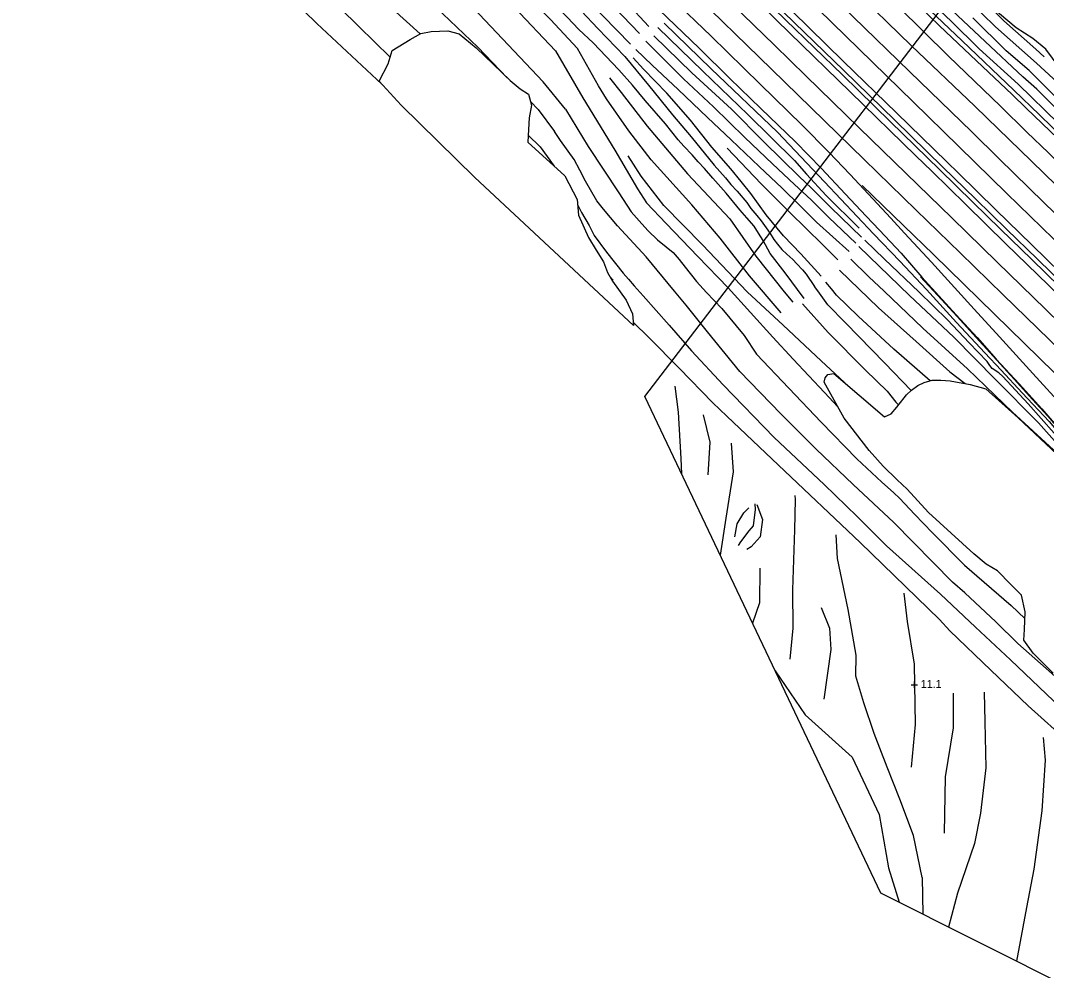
# Model space of a CAD drawing. Extents: x 2316231 to 2323598, y 363169 to 371906.
# Drawn here: x 2317006 to 2317647, y 367089 to 367683 of the extents above; entities that cross this region are included whole.
import ezdxf

# ---------------------------------------------------------------- set-up
doc = ezdxf.new("R2010")
doc.units = 0
for name, color, linetype in [('RD_DTM_BkLn1', 7, 'Continuous'), ('RD_DTM_BkLn2', 7, 'Continuous'), ('RD_DTM_Holes', 7, 'Continuous'), ('RD_DTM_TinHull', 7, 'Continuous'), ('RD_DTM_Void', 7, 'Continuous'), ('RD_EX_Road', 7, 'Continuous')]:
    doc.layers.add(name, color=color, linetype=linetype)

msp = doc.modelspace()

# ---------------------------------------------------------------- linework, layer by layer
at = {"layer": 'RD_DTM_BkLn1'}
for p, q in [((2317609.494, 367621.651), (2317601.935, 367628.921)), ((2317330.407, 367603.497), (2317322.887, 367610.886)), ((2317330.407, 367603.497), (2317339.127, 367591.44)), ((2317557.627, 367554.279), (2317531.566, 367579.482)), ((2317373.807, 367522.781), (2317376.068, 367520.238)), ((2317569.035, 367146.933), (2317569.511, 367124.103))]:
    msp.add_line(p, q, dxfattribs=at)
for points in [[(2317386.805, 367667.757), (2317360.999, 367694.185), (2317310.245, 367747.431), (2317261.11, 367796.42), (2317234.338, 367824.311), (2317209.046, 367847.336), (2317186.783, 367869.38), (2317171.312, 367884.011), (2317151.495, 367902.579), (2317131.467, 367922.077), (2317122.209, 367930.14), (2317111.493, 367940.34), (2317095.742, 367953.92), (2317077.601, 367971.487), (2317061.032, 367986.65), (2317042.663, 368004.871), (2317031.462, 368015.445), (2317021.959, 368022.445), (2317014.324, 368029.165), (2317005.716, 368037.298)], [(2317626.347, 367639.09), (2317594.065, 367669.907), (2317561.79, 367700.717), (2317536.692, 367725.444), (2317513.899, 367747.36), (2317488.885, 367771.855), (2317462.473, 367796.093), (2317438.044, 367817.944), (2317411.665, 367842.019), (2317383.976, 367866.231), (2317354.209, 367892.417), (2317325.857, 367918.601), (2317297.046, 367944.151), (2317286.141, 367955.525), (2317266.876, 367973.328), (2317244.047, 367994.709), (2317218.339, 368020.368)], [(2317220.86, 368024.197), (2317238.7, 368005.326), (2317259.965, 367985.563), (2317280.136, 367966.871), (2317298.818, 367948.631), (2317326.077, 367923.454), (2317357.063, 367895.326), (2317391.345, 367866.184), (2317419.817, 367841.357), (2317443.543, 367819.804), (2317474.514, 367791.527), (2317492.103, 367776.137), (2317516.288, 367752.096), (2317541.311, 367727.593), (2317566.699, 367701.754), (2317587.205, 367682.12), (2317604.75, 367664.946), (2317629.178, 367642.784)], [(2317665.312, 367615.212), (2317640.828, 367639.534), (2317632.051, 367647.379), (2317608.409, 367669.488), (2317587.924, 367688.74), (2317567.721, 367708.401), (2317542.916, 367733.375), (2317516.342, 367759.452), (2317494.939, 367780.345), (2317471.802, 367801.381), (2317448.103, 367823.048), (2317421.718, 367847.816), (2317393.834, 367872.458), (2317361.598, 367900.262), (2317334.929, 367922.928), (2317310.099, 367946.34), (2317283.586, 367970.477), (2317261.725, 367991.903), (2317248.149, 368003.052), (2317243.499, 368007.008), (2317240.707, 368009.731), (2317227.708, 368022.555)], [(2317079.407, 367999.038), (2317099.766, 367979.452), (2317119.77, 367959.58), (2317140.125, 367937.874), (2317162.277, 367915.451), (2317186.195, 367893.438), (2317212.839, 367866.778), (2317238.902, 367840.967), (2317261.192, 367819.036), (2317272.798, 367806.919), (2317333.888, 367745.471), (2317384.401, 367693.85), (2317398.289, 367678.82)], [(2317392.58, 367674.42), (2317339.546, 367729.583), (2317292.641, 367777.043), (2317269.515, 367799.451)], [(2317383.38, 367660.034), (2317366.515, 367677.525), (2317335.759, 367710.202), (2317298.817, 367747.569), (2317258.937, 367791.507)], [(2317250.875, 367782.871), (2317289.607, 367744.672), (2317322.647, 367709.611), (2317347.274, 367684.65), (2317354.492, 367676.943), (2317363.582, 367668.631), (2317379.535, 367651.634)], [(2317513.136, 367788.74), (2317542.797, 367761.04), (2317562.347, 367741.118), (2317580.85, 367721.983), (2317598.874, 367703.751), (2317620.214, 367682.415), (2317640.18, 367664.716), (2317645.303, 367659.929)], [(2317366.851, 367641.689), (2317353.813, 367665.121), (2317336.864, 367683.157), (2317279.232, 367740.845), (2317245.282, 367774.194)], [(2317234.448, 367767.945), (2317276.546, 367727.365), (2317313.868, 367691.012), (2317339.989, 367663.505), (2317357.075, 367634.22)], [(2317201.768, 367752.499), (2317247.714, 367707.83), (2317291.38, 367665.864), (2317309.81, 367646.823)], [(2317346.302, 367627.112), (2317332.319, 367644.238), (2317292.383, 367686.549), (2317243.738, 367737.247), (2317224.305, 367755.579)], [(2317601.935, 367628.921), (2317562.303, 367667.027), (2317524.867, 367703.479), (2317490.052, 367737.549), (2317477.59, 367749.837)], [(2317600.073, 367613.066), (2317561.174, 367650.689), (2317526.04, 367684.774), (2317494.585, 367715.614), (2317468.246, 367741.23)], [(2317255.42, 367674.28), (2317214.732, 367711.113), (2317188.323, 367735.358)], [(2317459.309, 367733.19), (2317504.225, 367689.325), (2317563.378, 367631.714), (2317591.943, 367603.895)], [(2317170.755, 367724.551), (2317217.094, 367678.726), (2317236.637, 367659.622)], [(2317445.566, 367720.296), (2317483.963, 367682.767), (2317519.218, 367648.648), (2317549.394, 367619.19), (2317579.942, 367589.479)], [(2317582.059, 367590.918), (2317551.998, 367620.196), (2317520.193, 367651.221), (2317489.363, 367681.168), (2317447.242, 367722.111)], [(2317231.443, 367642.784), (2317190.806, 367680.662), (2317159.525, 367711.234)], [(2317421.827, 367703.931), (2317474.882, 367652.17), (2317532.789, 367595.744), (2317565.393, 367564.097)], [(2317566.361, 367579.914), (2317529.749, 367615.494), (2317496.357, 367648.044), (2317476.907, 367667.161), (2317437.504, 367705.49)], [(2317658.83, 367639.087), (2317640.44, 367655.87), (2317614.976, 367678.684), (2317597.741, 367695.56)], [(2317538.59, 367549.334), (2317508.133, 367581.745), (2317478.76, 367612.817), (2317437.23, 367652.442), (2317407.838, 367680.855)], [(2317660.842, 367626.468), (2317635.93, 367651.397), (2317621.494, 367663.663), (2317600.674, 367684.125)], [(2317404.007, 367678.226), (2317432.124, 367650.97), (2317460.125, 367623.894), (2317489.234, 367595.144), (2317496.887, 367586.496), (2317509.159, 367573.101), (2317529.701, 367552.74)], [(2317396.412, 367669.548), (2317420.076, 367646.115), (2317438.782, 367628.504), (2317458.26, 367609.402), (2317475.621, 367592.903), (2317489.277, 367579.995), (2317499.691, 367570.44), (2317510.835, 367559.421), (2317527.649, 367543.406)], [(2317531.16, 367547.231), (2317512.055, 367565.682), (2317499.889, 367577.686), (2317492.228, 367584.969), (2317488.986, 367588.321), (2317484.798, 367592.348), (2317481.358, 367595.725), (2317470.264, 367606.78), (2317449.929, 367627.054), (2317425.194, 367649.85), (2317401.373, 367672.976)], [(2317523.45, 367538.246), (2317503.141, 367556.483), (2317492.952, 367566.821), (2317481.62, 367577.716), (2317467.287, 367591.261), (2317449.724, 367607.926), (2317434.915, 367621.928), (2317416.635, 367639.505), (2317400.339, 367654.674), (2317390.117, 367664.502)], [(2317383.38, 367660.034), (2317398.108, 367642.239), (2317413.156, 367623.58), (2317424.699, 367609.903), (2317439.141, 367592.215), (2317446.122, 367584.297), (2317449.535, 367580.099), (2317453.451, 367575.876), (2317459.561, 367568.711), (2317462.031, 367565.047), (2317465.758, 367560.7), (2317468.534, 367557.268), (2317471.647, 367552.915), (2317474.113, 367549.392), (2317476.512, 367545.726), (2317478.663, 367542.826), (2317481.437, 367539.465), (2317484.436, 367536.582), (2317488.222, 367533.247), (2317490.873, 367530.392), (2317494.396, 367526.784), (2317496.691, 367524.035), (2317501.84, 367516.302)], [(2317506.086, 367522.855), (2317493.239, 367536.677), (2317482.446, 367547.901), (2317471.727, 367561.093), (2317461.981, 367574.417), (2317455.908, 367581.851), (2317449.512, 367589.901), (2317437.662, 367603.417), (2317424.347, 367620.243), (2317409.531, 367637.152), (2317395.055, 367652.208), (2317388.522, 367659.322)], [(2317495.377, 367508.875), (2317483.407, 367524.864), (2317474.097, 367536.923), (2317469.759, 367544.978), (2317466.76, 367549.679), (2317464.085, 367554.082), (2317459.633, 367559.264), (2317455.199, 367564.29), (2317446.631, 367574.582), (2317438.233, 367584.099), (2317433.122, 367590.081), (2317429.164, 367594.261), (2317425.352, 367598.607), (2317420.174, 367604.043), (2317416.617, 367608.004), (2317408.629, 367617.876), (2317395.951, 367632.508), (2317388.09, 367642.035), (2317379.535, 367651.634)], [(2317373.783, 367646.677), (2317381.056, 367637.562), (2317397.256, 367616.436), (2317422.55, 367586.79), (2317448.904, 367558.565), (2317465.209, 367535.37), (2317482.842, 367512.936), (2317488.201, 367506.577)], [(2317629.178, 367642.784), (2317654.283, 367618.246), (2317680.299, 367592.256), (2317711.048, 367561.709), (2317739.811, 367533.122), (2317761.326, 367512.464)], [(2317481.048, 367499.845), (2317461.267, 367522.901), (2317442.869, 367546.431), (2317425.221, 367567.436), (2317399.796, 367595.531), (2317385.848, 367613.574), (2317371.884, 367633.577), (2317366.851, 367641.689)], [(2317758.693, 367508.887), (2317726.789, 367539.856), (2317691.447, 367574.964), (2317665.775, 367600.794), (2317642.439, 367623.592), (2317626.347, 367639.09)], [(2317324.378, 367631.896), (2317329.263, 367626.956), (2317339.318, 367613.241)], [(2317357.075, 367634.22), (2317377.046, 367601.562), (2317391.313, 367577.287), (2317396.908, 367568.634), (2317409.171, 367555.706), (2317428.991, 367534.984), (2317447.968, 367515.448), (2317475.717, 367484.686)], [(2317346.302, 367627.112), (2317360.507, 367603.883), (2317379.516, 367574.813), (2317387.258, 367563.027), (2317393.956, 367555.45), (2317397.958, 367551.157), (2317403.687, 367545.414), (2317409.118, 367541.107), (2317413.447, 367537.472), (2317417.174, 367533.125), (2317421.064, 367528.484), (2317428.136, 367519.478), (2317434.274, 367512.661), (2317443.923, 367502.468), (2317457.776, 367485.653), (2317465.61, 367474.109)], [(2317609.494, 367621.651), (2317637.401, 367594.575), (2317660.668, 367571.965), (2317688.385, 367544.877), (2317717.53, 367516.52), (2317742.791, 367491.912)], [(2317455.225, 367463.12), (2317434.98, 367487.9), (2317421.597, 367504.569), (2317414.261, 367513.301), (2317396.716, 367534.803), (2317378.71, 367554.238), (2317369.943, 367564.568), (2317365.772, 367569.869), (2317358.757, 367582.093), (2317355.1, 367588.953), (2317351.593, 367595.737), (2317343.142, 367607.58), (2317339.318, 367613.241)], [(2317732.303, 367483.976), (2317702.322, 367513.24), (2317671.997, 367542.78), (2317645.16, 367568.79), (2317617.213, 367596.056), (2317600.073, 367613.066)], [(2317591.943, 367603.895), (2317622.029, 367574.539), (2317651.157, 367546.047), (2317675.547, 367522.295), (2317704.576, 367494.048), (2317725.188, 367473.762)], [(2317482.333, 367492.152), (2317459.805, 367513.056), (2317431.917, 367542.298), (2317407.611, 367567.041), (2317393.457, 367585.201), (2317385.304, 367598.061)], [(2317447.288, 367602.68), (2317468.558, 367580.55), (2317486.38, 367562.583), (2317506.759, 367542.6), (2317516.447, 367532.91)], [(2317582.059, 367590.918), (2317602.44, 367571.093), (2317622.031, 367551.917), (2317640.934, 367533.57), (2317659.032, 367515.944), (2317677.834, 367497.665), (2317696.271, 367479.539), (2317713.725, 367462.617)], [(2317712.037, 367460.65), (2317693.649, 367478.439), (2317675.353, 367496.322), (2317655.117, 367516.038), (2317637.621, 367533.165), (2317618.098, 367552.152), (2317600.78, 367569.001), (2317579.942, 367589.479)], [(2317699.357, 367450.327), (2317674.862, 367474.138), (2317646.23, 367502.092), (2317616.057, 367531.488), (2317587.667, 367559.145), (2317566.361, 367579.914)], [(2317353.726, 367567.504), (2317356.233, 367562.559), (2317360.967, 367554.512), (2317364.188, 367548.224), (2317371.836, 367537.681), (2317382.235, 367524.56), (2317385.603, 367520.864), (2317389.207, 367516.72), (2317394.676, 367510.476), (2317410.914, 367492.117), (2317425.025, 367476.205), (2317444.856, 367454.812)], [(2317565.393, 367564.097), (2317592.772, 367537.438), (2317619.802, 367511.108), (2317648.468, 367483.19), (2317677.594, 367454.783), (2317690.1, 367442.404)], [(2317683.285, 367431.676), (2317651.499, 367462.535), (2317623.568, 367489.964), (2317576.112, 367536.218), (2317557.627, 367554.279)], [(2317538.59, 367549.334), (2317555.138, 367532.209), (2317571.903, 367514.439), (2317590.607, 367493.872), (2317608.276, 367474.876), (2317618.49, 367464.122), (2317631.49, 367449.909), (2317648.487, 367431.919), (2317657.509, 367421.316), (2317660.515, 367418.543), (2317664.31, 367416.443), (2317668.235, 367414.729)], [(2317529.591, 367541.341), (2317561.249, 367510.693), (2317588.979, 367484.623), (2317614.828, 367458.281), (2317641.756, 367431.057), (2317661.649, 367408.891)], [(2317664.231, 367411.037), (2317651.552, 367424.578), (2317635.34, 367443.079), (2317619.477, 367459.997), (2317616.978, 367462.289), (2317612.745, 367465.176), (2317611.47, 367466.972), (2317609.8, 367469.514), (2317598.397, 367481.034), (2317584.931, 367495.466), (2317567.115, 367512.896), (2317545.554, 367533.424), (2317533.224, 367545.214)], [(2317658.815, 367407.12), (2317625.484, 367437.877), (2317597.352, 367464.918), (2317569.477, 367490.368), (2317545.317, 367513.504), (2317535.815, 367522.333), (2317524.501, 367533.466)], [(2317517.542, 367526.627), (2317541.726, 367502.891), (2317565.442, 367481.95), (2317586.377, 367463.045), (2317595.874, 367455.624)], [(2317562.175, 367451.335), (2317545.732, 367468.476), (2317521.289, 367493.641), (2317510.126, 367504.934), (2317506.97, 367509.238), (2317503.969, 367513.56), (2317501.84, 367516.302)], [(2317574.074, 367457.419), (2317551.472, 367477.155), (2317529.126, 367497.682), (2317515.631, 367510.876), (2317512.411, 367514.952), (2317508.886, 367519.026)], [(2317494.334, 367505.55), (2317510.458, 367487.655), (2317533.637, 367463.947), (2317547.127, 367450.909), (2317552.705, 367444.014), (2317554.331, 367442.286)], [(2317438.343, 367443.713), (2317417.312, 367465.225), (2317398.614, 367484.272), (2317388.545, 367493.953)], [(2317482.333, 367492.152), (2317506.094, 367469.847), (2317520.522, 367456.287)], [(2317516.5, 367441.035), (2317508.015, 367450.172), (2317488.473, 367470.856), (2317475.717, 367484.686)], [(2317465.61, 367474.109), (2317506.092, 367431.57), (2317528.203, 367408.61), (2317543.849, 367394.112), (2317551.174, 367387.493), (2317555.069, 367383.811), (2317564.373, 367373.986), (2317575.465, 367362.472), (2317595.617, 367342.204)], [(2317588.012, 367331.641), (2317551.392, 367368.753), (2317525.926, 367392.531), (2317502.85, 367414.629), (2317480.798, 367436.777), (2317455.225, 367463.12)], [(2317414.544, 367453.991), (2317416.736, 367437.723), (2317418.223, 367408.835), (2317418.766, 367399.267)], [(2317444.856, 367454.812), (2317476.722, 367422.04), (2317507.886, 367392.587), (2317528.478, 367372.548), (2317546.743, 367354.255), (2317580.551, 367324.132)], [(2317579.979, 367308.293), (2317530.3, 367356.365), (2317479.341, 367404.677), (2317447, 367435.243), (2317438.343, 367443.713)], [(2317432.21, 367436.087), (2317436.525, 367419.047), (2317435.22, 367398.568)], [(2317449.844, 367418.506), (2317451.015, 367400.421), (2317446.426, 367371.586), (2317442.897, 367348.491)], [(2317489.476, 367385.794), (2317489.677, 367383.182), (2317489.277, 367364.214), (2317488.112, 367326.68), (2317488.195, 367302.758), (2317486.363, 367283.481)], [(2317464.606, 367380.58), (2317464.653, 367376.971), (2317463.585, 367366.833), (2317460.732, 367363.62), (2317455.683, 367356.834), (2317454.034, 367354.467)], [(2317465.824, 367379.998), (2317469.395, 367370.666), (2317467.941, 367359.951), (2317462.349, 367353.635), (2317459.561, 367352.005)], [(2317452.053, 367359.842), (2317453.562, 367368.022), (2317457.702, 367374.795), (2317460.745, 367377.989)], [(2317569.035, 367146.933), (2317563.771, 367173.185), (2317555.08, 367196.045), (2317547.128, 367215.916), (2317539.206, 367236.92), (2317532.662, 367256.155), (2317527.721, 367272.765), (2317527.895, 367285.971), (2317522.889, 367314.519), (2317516.206, 367346.326), (2317515.449, 367361.13)], [(2317595.617, 367342.204), (2317624.706, 367316.987), (2317633.328, 367308.76)], [(2317467.617, 367340.312), (2317467.487, 367318.708), (2317463.171, 367305.828)], [(2317722.97, 367208.538), (2317694.072, 367234.786), (2317666.055, 367260.329), (2317628.812, 367293.267), (2317615.148, 367306.825), (2317595.731, 367324.874), (2317588.012, 367331.641)], [(2317557.572, 367324.72), (2317559.811, 367306.967), (2317564.024, 367280.298), (2317564.655, 367242.646), (2317562.193, 367215.932)], [(2317580.551, 367324.132), (2317602.395, 367303.363), (2317624.237, 367283.046), (2317651.171, 367257.311), (2317672.504, 367238.471), (2317688.678, 367223.455), (2317700.53, 367214.357), (2317714.368, 367203.761)], [(2317505.951, 367315.786), (2317511.199, 367302.758), (2317512.031, 367289.461), (2317507.748, 367258.369)], [(2317705.56, 367193.618), (2317685.906, 367210.11), (2317670.42, 367223.607), (2317661.785, 367230.464), (2317635.368, 367254.277), (2317611.973, 367276.593), (2317586.452, 367301.13), (2317579.979, 367308.293)], [(2317477.314, 367276.069), (2317496.028, 367248.661), (2317525.28, 367222.234), (2317542.158, 367186.281), (2317548.052, 367153.085), (2317554.751, 367131.515)], [(2317588.54, 367262.229), (2317588.567, 367240.429), (2317583.409, 367209.881), (2317582.762, 367174.626)], [(2317607.84, 367262.87), (2317608.356, 367244.285), (2317608.956, 367215.492), (2317605.624, 367187.281), (2317601.887, 367168.237), (2317591.254, 367137.286), (2317585.583, 367116.032)], [(2317644.672, 367234.413), (2317646.026, 367220.32), (2317643.952, 367188.661), (2317638.902, 367152.182), (2317634.264, 367128.337), (2317628.141, 367094.661)]]:
    msp.add_lwpolyline(points, dxfattribs=at)
at = {"layer": 'RD_DTM_BkLn2'}
for points in [[(2317625.331, 367636.21), (2317603.012, 367657.295), (2317580.032, 367679.32), (2317560.56, 367698.154), (2317544.99, 367713.082), (2317532.324, 367725.677), (2317517.513, 367740.514), (2317498.945, 367758.283), (2317488.757, 367768.232)], [(2317404.759, 367689.281), (2317429.731, 367665.159), (2317448.92, 367646.377), (2317468.386, 367627.508), (2317489.905, 367606.706), (2317506.229, 367590.124), (2317521.074, 367574.283), (2317534.092, 367560.323), (2317542.449, 367551.452)], [(2317757.891, 367507.502), (2317743.757, 367521.151), (2317730.993, 367533.778), (2317719.565, 367544.689), (2317704.972, 367558.701), (2317690.621, 367573.144), (2317676.861, 367586.74), (2317663.103, 367600.004), (2317649.141, 367613.447), (2317634.164, 367627.794), (2317625.331, 367636.21)], [(2317542.449, 367551.452), (2317555.933, 367537.112), (2317568.995, 367522.223), (2317579.553, 367510.552), (2317590.401, 367498.634), (2317603.444, 367484.423), (2317615.396, 367470.981), (2317629.691, 367455.504), (2317643.818, 367439.937), (2317654.064, 367428.08), (2317659.158, 367423.032), (2317664.855, 367420.688), (2317670.486, 367418.18)]]:
    msp.add_lwpolyline(points, dxfattribs=at)
at = {"layer": 'RD_DTM_Holes'}
for points in [[(2317668.516, 367634.749), (2317646.436, 367664.656), (2317638.234, 367671.262), (2317627.854, 367677.968), (2317612.276, 367691.17)], [(2317289.527, 367584.497), (2317243.647, 367629.712), (2317229.781, 367644.565), (2317235.349, 367655.399), (2317237.911, 367663.801), (2317249.256, 367670.656), (2317255.826, 367674.519), (2317262.25, 367675.736), (2317272.641, 367676.14), (2317279.729, 367674.266), (2317290.429, 367665.438), (2317311.642, 367645.064), (2317317.82, 367639.766), (2317323.131, 367636.554), (2317324.975, 367629.669), (2317323.569, 367621.659), (2317323.089, 367614.434), (2317322.639, 367606.541), (2317345.75, 367585.374), (2317353.472, 367570.653), (2317354.266, 367560.802), (2317360.613, 367546.959), (2317365.324, 367539.017), (2317369.944, 367531.745), (2317372.5, 367525.112), (2317375.571, 367519.634), (2317384.079, 367507.736), (2317388.107, 367499.243), (2317388.71, 367491.963), (2317289.527, 367584.497)], [(2317650.962, 367274.73), (2317638.399, 367287.136), (2317632.676, 367295.35), (2317633.141, 367301.952), (2317633.447, 367313.084), (2317631.179, 367323.338), (2317624.481, 367330.04), (2317616.248, 367338.615), (2317609.174, 367342.807), (2317601.462, 367349.362), (2317572.974, 367375.007), (2317559.708, 367389.636), (2317553.574, 367395.434), (2317544.677, 367404.131), (2317535.985, 367413.831), (2317520.417, 367434.062), (2317507.763, 367456.588), (2317508.46, 367459.204), (2317510.235, 367461.242), (2317513.806, 367462.036), (2317545.651, 367434.774), (2317549.647, 367436.804), (2317553.279, 367440.953), (2317557.787, 367446.668), (2317559.261, 367448.549), (2317562.395, 367451.545), (2317566.29, 367454.414), (2317570.453, 367456.286), (2317575.298, 367457.802), (2317580.751, 367457.864), (2317586.578, 367457.42), (2317599.039, 367455.013), (2317608.835, 367452.304), (2317629.172, 367434.281), (2317653.229, 367411.546)]]:
    msp.add_lwpolyline(points, dxfattribs=at)
at = {"layer": 'RD_DTM_TinHull'}
msp.add_lwpolyline([(2318895.931, 366251.828), (2318692.475, 366476.056), (2318535.868, 366505.408), (2318294.531, 366648.197), (2318021.792, 366800.778), (2317786.222, 367015.278), (2317543.269, 367137.281), (2317395.794, 367447.607), (2317668.048, 367803.596), (2318009.783, 367630.234), (2318999.407, 367049.655)], dxfattribs=at)
at = {"layer": 'RD_DTM_Void'}
for p, q in [((2317562.24, 367267.456), (2317566.24, 367267.456)), ((2317564.24, 367265.456), (2317564.24, 367269.456))]:
    msp.add_line(p, q, dxfattribs=at)
at = {"layer": 'RD_EX_Road'}
for points in [[(2317617.997, 367628.915), (2317585.539, 367660.347), (2317554.077, 367691.194), (2317519.364, 367724.736), (2317484.996, 367758.073)], [(2317584.477, 367594.205), (2317553.097, 367624.744), (2317519.974, 367656.966), (2317487.936, 367688.297), (2317450.118, 367725.102)], [(2317442.585, 367717.571), (2317486.493, 367674.605), (2317524.08, 367638.022), (2317565.072, 367598.012), (2317575.073, 367588.316)], [(2317549.54, 367559.101), (2317524.206, 367586.226), (2317510.882, 367600.229), (2317494.035, 367617.177), (2317467.89, 367642.676), (2317437.285, 367672.698), (2317412.852, 367696.343)], [(2317751.819, 367501.83), (2317731.651, 367520.746), (2317714.683, 367536.699), (2317695.836, 367554.552), (2317676.582, 367572.556), (2317660.411, 367587.839), (2317647.964, 367599.782), (2317634.513, 367612.673), (2317617.997, 367628.915)], [(2317717.24, 367464.984), (2317691.853, 367489.685), (2317664.777, 367515.908), (2317637.65, 367542.398), (2317615.174, 367564.272), (2317591.888, 367587.05), (2317584.477, 367594.205)], [(2317575.073, 367588.316), (2317596.284, 367567.636), (2317621.361, 367543.084), (2317648.017, 367517.217), (2317671.812, 367493.958), (2317694.797, 367471.603), (2317708.187, 367458.568)], [(2317674.374, 367422.308), (2317658.035, 367440.232), (2317638.345, 367461.909), (2317617.523, 367484.835), (2317601.642, 367502.142), (2317574.845, 367531.499), (2317558.117, 367549.702), (2317549.54, 367559.101)], [(2317568.091, 367522.416), (2317578.695, 367510.895), (2317590.971, 367497.49), (2317602.781, 367484.348), (2317613.394, 367472.749), (2317626.581, 367458.401), (2317638.002, 367445.764), (2317647.645, 367435.192), (2317654.69, 367426.924), (2317657.339, 367423.815)]]:
    msp.add_lwpolyline(points, dxfattribs=at)

# ---------------------------------------------------------------- texts
at = {"layer": 'RD_DTM_Void'}
msp.add_text('11.1', height=5, dxfattribs=at).set_placement((2317568.24, 367265.456))

doc.saveas('drawing.dxf')
